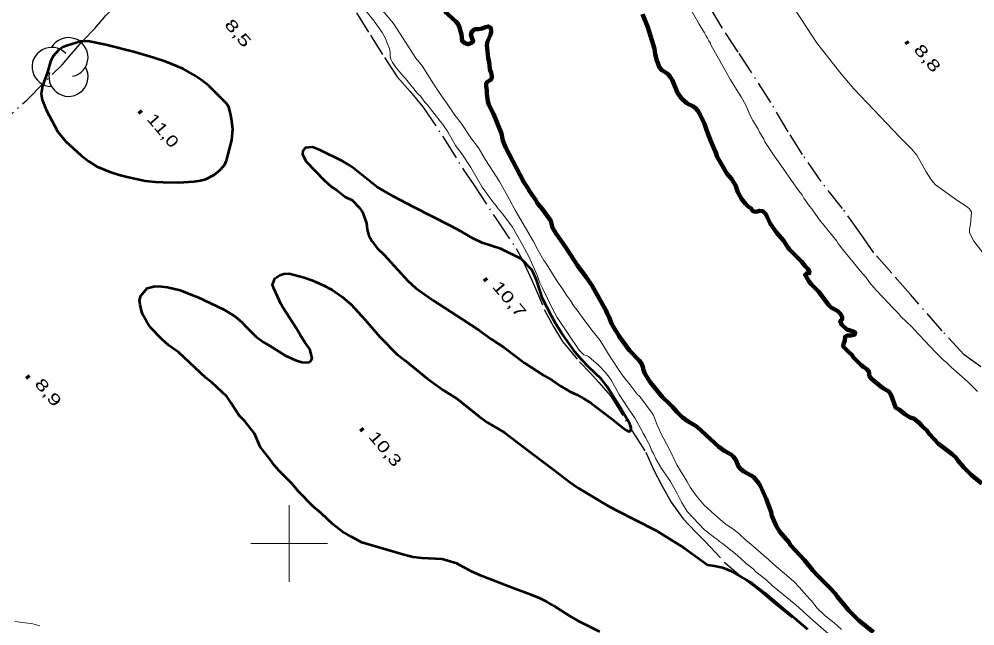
# Model space of a CAD drawing. Extents: x 386081 to 389416, y 5130568 to 5134082.
# Drawn here: x 387129.4 to 387379.1, y 5133178.5 to 5133336.9 of the extents above; entities that cross this region are included whole.
import ezdxf

# ---------------------------------------------------------------- set-up
doc = ezdxf.new("R2010")
doc.units = 0
doc.header["$LTSCALE"] = 1.2
doc.linetypes.add('DASH_DOUBLE_DOT', pattern=[9.2, 5, -1.2, 0.3, -1.2, 0.3, -1.2])
doc.linetypes.add('DOT_DASHED', pattern=[7.7, 5, -1.2, 0.3, -1.2])
for name, color, linetype, lineweight in [('1', 7, 'Continuous', 53), ('2', 7, 'Continuous', 13), ('3', 7, 'Continuous', 140), ('4', 7, 'DASH_DOUBLE_DOT', 53), ('41', 7, 'DOT_DASHED', 25), ('44', 7, 'Continuous', 25), ('61', 7, 'Continuous', 13)]:
    doc.layers.add(name, color=color, linetype=linetype, lineweight=lineweight)

msp = doc.modelspace()

# ---------------------------------------------------------------- linework, layer by layer
at = {"layer": '1'}
for points in [[(387183.12, 5133298.75), (387183.61, 5133299.97), (387185, 5133305.31), (387185.24, 5133308.13), (387184.93, 5133310.88), (387184.68, 5133312.22), (387184.25, 5133313.87), (387183.64, 5133314.85), (387178.93, 5133319.52), (387177.04, 5133321.04), (387175.21, 5133322.25), (387172.33, 5133323.88), (387167.82, 5133325.68), (387164.64, 5133326.76), (387159.69, 5133328.25), (387152.12, 5133330.15), (387147.42, 5133331.15), (387145.47, 5133331.02), (387142.05, 5133330.01), (387140.83, 5133329.51), (387139.79, 5133328.83), (387138.33, 5133327.23), (387137.66, 5133325.81), (387136.81, 5133322.99), (387135.53, 5133319.49), (387135.23, 5133317.34), (387135.42, 5133315.81), (387136.46, 5133313.19), (387139.52, 5133307.46), (387141.67, 5133304.96), (387145.58, 5133301.32), (387147.6, 5133299.81), (387149.74, 5133298.41), (387153.16, 5133296.97), (387155.54, 5133296.2), (387157.68, 5133295.66), (387162.38, 5133294.66), (387165.01, 5133294.37), (387167.08, 5133294.27), (387171.05, 5133294.24), (387175.14, 5133294.46), (387176.84, 5133294.72), (387178.19, 5133295.09), (387180.38, 5133296.21), (387181.78, 5133297.39)], [(387216.43, 5133289.59), (387218.26, 5133287.65), (387219.12, 5133286.43), (387220.16, 5133283.57), (387220.35, 5133281.92), (387220.78, 5133280.39), (387221.63, 5133278.81), (387223.1, 5133276.98), (387224.81, 5133275.29), (387230.98, 5133268.55), (387233.12, 5133266.67), (387237.75, 5133263.28), (387245.2, 5133258.57), (387249.71, 5133255.55), (387252.94, 5133253.2), (387256.12, 5133251.14), (387261.6, 5133247.03), (387266.54, 5133243.83), (387268.68, 5133242.57), (387270.99, 5133241), (387273.31, 5133239.67), (387275.2, 5133238.77), (387277.09, 5133237.75), (387278.86, 5133236.6), (387284.41, 5133232.43), (387287.76, 5133229.71), (387288.73, 5133229.23), (387289.04, 5133229.29), (387289.28, 5133229.66), (387289.34, 5133230.21), (387288.97, 5133231.19), (387286.59, 5133235.39), (387282.98, 5133241.04), (387281.52, 5133242.99), (387278.29, 5133245.96), (387276.33, 5133248.02), (387274.75, 5133249.96), (387271.14, 5133255.01), (387269.68, 5133257.32), (387268.58, 5133259.26), (387266.13, 5133263.89), (387264.66, 5133268.53), (387263.92, 5133270.36), (387263.37, 5133271.39), (387260.57, 5133274.3), (387255.26, 5133276.89), (387250.39, 5133278.44), (387247.89, 5133279.7), (387244.96, 5133281.39), (387242.1, 5133282.89), (387232.34, 5133287.83), (387227.28, 5133290.54), (387222.88, 5133293.07), (387216.78, 5133297.92), (387215.44, 5133298.89), (387213.91, 5133299.79), (387208.05, 5133302.68), (387206.04, 5133303.46), (387204.15, 5133303.26), (387203.54, 5133302.52), (387203.48, 5133301.6), (387204.34, 5133299.78), (387209.11, 5133294.8), (387211.06, 5133293.1), (387212.4, 5133292.25), (387214.66, 5133290.5)]]:
    msp.add_lwpolyline(points, close=True, dxfattribs=at)
for points in [[(387281.19, 5133176.91), (387275.89, 5133179.49), (387273.21, 5133181.05), (387269.12, 5133183.65), (387267.29, 5133184.73), (387265.59, 5133185.57), (387263.21, 5133186.59), (387258.94, 5133188.14), (387250.4, 5133191.48), (387247.6, 5133192.68), (387243.82, 5133194.73), (387239.98, 5133195.85), (387234.61, 5133196.17), (387232.42, 5133196.39), (387230.28, 5133196.92), (387225.53, 5133198.35), (387223.39, 5133198.88), (387218.94, 5133200.25), (387216.25, 5133201.69), (387213.81, 5133203.14), (387211.49, 5133204.95), (387208.37, 5133207.92), (387206.29, 5133209.62), (387202.38, 5133213.63), (387200.79, 5133215.57), (387197.37, 5133218.97), (387196.03, 5133220.43), (387195.05, 5133221.89), (387193.33, 5133223.95), (387192.42, 5133225.23), (387190.95, 5133228.65), (387188.44, 5133231.87), (387186.91, 5133233.39), (387185.75, 5133235.15), (387184.95, 5133236.56), (387183.73, 5133238.38), (387179.81, 5133242.02), (387178.22, 5133243.23), (387171.19, 5133249.85), (387168.5, 5133251.78), (387166.73, 5133253.3), (387163.86, 5133256.28), (387162.82, 5133257.8), (387161.71, 5133259.87), (387161.28, 5133261.03), (387161.04, 5133262.25), (387160.91, 5133263.48), (387161.22, 5133264.64), (387162.92, 5133266.62), (387165, 5133267.13), (387166.64, 5133267.08), (387168.17, 5133266.91), (387171.47, 5133266.08), (387174.7, 5133264.82), (387175.99, 5133264.4), (387182.95, 5133261.03), (387185.88, 5133259.22), (387187.65, 5133257.71), (387188.82, 5133256.43), (387191.26, 5133254), (387193.28, 5133252.49), (387194.93, 5133251.59), (387198.96, 5133249.05), (387201.64, 5133247.85), (387203.29, 5133247.31), (387205, 5133247.2), (387205.61, 5133247.7), (387206.03, 5133248.38), (387205.42, 5133250.7), (387204.07, 5133252.52), (387202.97, 5133254.23), (387201.93, 5133256.12), (387198.26, 5133261.72), (387197.77, 5133262.57), (387196.05, 5133266.35), (387195.63, 5133267.51), (387196.23, 5133269.11), (387197.51, 5133270.04), (387198.61, 5133270.41), (387199.95, 5133270.42), (387203.91, 5133269.42), (387205.87, 5133268.7), (387208.86, 5133267.44), (387211.24, 5133266.17), (387213.8, 5133264.36), (387216.18, 5133262.36), (387219.85, 5133258.35), (387223.7, 5133253.92), (387228.1, 5133249.43), (387230.29, 5133247.73), (387236.03, 5133243.01), (387240.43, 5133239.87), (387243.84, 5133237.7), (387249.64, 5133233.16), (387251.84, 5133231.59)], [(387251.84, 5133231.59), (387256.23, 5133228.93), (387263.18, 5133223.61), (387268.79, 5133219.5), (387273.31, 5133216), (387275.62, 5133214.43), (387282.94, 5133209.97), (387285.38, 5133208.64), (387295.73, 5133203.48), (387303.05, 5133198.9), (387309.32, 5133194.37), (387311.15, 5133194.15), (387313.16, 5133193.74), (387315.29, 5133192.84), (387321.07, 5133189.53), (387324.36, 5133186.99), (387335.39, 5133177.62)]]:
    msp.add_lwpolyline(points, dxfattribs=at)
at = {"layer": '2'}
for points in [[(387385.54, 5133270.3), (387378.9, 5133278.93), (387377.73, 5133281.08), (387377.69, 5133282.04), (387377.95, 5133283.28), (387378.25, 5133286.51), (387377.7, 5133287.32), (387376.86, 5133288.01), (387374.67, 5133289.43), (387368.83, 5133293.57), (387367.76, 5133294.84), (387366.37, 5133297.01), (387363.98, 5133301.32), (387362.47, 5133303.12), (387359.65, 5133305.95), (387347.49, 5133318.67), (387343.75, 5133323.09), (387337.76, 5133330.76), (387335.11, 5133334.73), (387320.76, 5133356.82)], [(387218.99, 5133340.37), (387222.18, 5133336.35), (387224.32, 5133333.36), (387225.18, 5133331.78), (387225.48, 5133330.86), (387226.22, 5133329.15), (387226.4, 5133328.23), (387226.34, 5133327.31), (387226.53, 5133326.4), (387227.02, 5133325.54), (387228, 5133324.08), (387229.77, 5133321.95), (387230.38, 5133321.34), (387233.63, 5133317.39), (387234.3, 5133316.72), (387235.46, 5133315.2), (387236.07, 5133314.59), (387238.09, 5133311.85), (387240.11, 5133309.35), (387241.4, 5133307.46), (387243.42, 5133303.87), (387245.13, 5133301.68), (387247.46, 5133298.14), (387250.4, 5133293.02), (387252.96, 5133289.49), (387254.07, 5133288.15), (387254.62, 5133287.36), (387255.59, 5133286.26), (387258.35, 5133282.55), (387260.98, 5133277.98), (387262.57, 5133274.93), (387264.78, 5133270.05)], [(387322.53, 5133308.1), (387321.12, 5133310.36), (387320.32, 5133311.89), (387319.34, 5133314.21), (387318.05, 5133316.59), (387317.69, 5133317.07), (387315.3, 5133321.04), (387310.15, 5133330.19), (387310.03, 5133330.56), (387309.6, 5133331.23), (387309.3, 5133331.9), (387308.81, 5133332.63), (387308.5, 5133333.3), (387307.09, 5133335.56), (387303.66, 5133341.66)], [(387325.32, 5133195.74), (387320.62, 5133199.8), (387319.39, 5133200.77), (387317.56, 5133202.47), (387316.15, 5133203.63), (387313.89, 5133205.14), (387310.41, 5133208.11), (387309.12, 5133209.39), (387308.39, 5133210), (387306.19, 5133212.55), (387304.78, 5133214.69), (387303.92, 5133216.27), (387301.28, 5133220.48), (387299.26, 5133224.7), (387297.17, 5133228.61), (387296.01, 5133231.11), (387295.15, 5133233.43), (387294.84, 5133233.98), (387291.6, 5133238.31), (387290.92, 5133238.98), (387289.58, 5133240.68), (387289.09, 5133241.42), (387287.86, 5133242.88), (387286.76, 5133244.34), (387283.82, 5133248.73), (387281.24, 5133253), (387279.1, 5133255.62), (387276.77, 5133258.67), (387274.94, 5133261.23), (387274.32, 5133261.96), (387273.53, 5133263.37), (387272.42, 5133264.83), (387271.38, 5133266.48), (387270.1, 5133268.25), (387266.97, 5133273.31), (387266.54, 5133273.86), (387265.01, 5133276.48), (387263.78, 5133278.81), (387259, 5133286.99), (387257.53, 5133289.8), (387254.95, 5133294.44), (387251.27, 5133300.17), (387249.43, 5133303.23), (387247.47, 5133305.91), (387244.9, 5133309.69), (387243.3, 5133311.77), (387241.28, 5133314.76), (387239.14, 5133317.74), (387237.67, 5133319.94), (387234.72, 5133324.7), (387233.07, 5133326.72), (387227.24, 5133335.69), (387223.51, 5133340.14)], [(387379.8, 5133239.65), (387377.3, 5133242.14), (387372.9, 5133246.02), (387371.68, 5133247.24), (387370.95, 5133247.84), (387368.93, 5133249.85), (387363.19, 5133255.92), (387362.76, 5133256.47), (387359.83, 5133259.27), (387359.22, 5133260), (387357.33, 5133261.88), (387356.84, 5133262.49), (387353.23, 5133266.2), (387351.64, 5133268.14), (387350.73, 5133269.42), (387349.69, 5133270.58), (387344.55, 5133276.79), (387343.45, 5133278.25), (387343.08, 5133278.86), (387338.56, 5133284.46), (387337.46, 5133285.92), (387336.54, 5133287.32), (387335.93, 5133288.05), (387334.46, 5133290.12), (387333.97, 5133290.98), (387333.05, 5133292.13), (387327.24, 5133300.48), (387326.69, 5133301.15), (387324.3, 5133304.87), (387324, 5133305.54), (387322.89, 5133307.37), (387322.53, 5133308.1)], [(387264.78, 5133270.05), (387265.39, 5133268.22), (387266.13, 5133266.63), (387268.76, 5133261.2), (387269.99, 5133259), (387275.74, 5133250.48), (387276.96, 5133249.26), (387277.63, 5133249.09), (387278.18, 5133248.78), (387280.93, 5133246.42), (387282.58, 5133244.66), (387283.62, 5133243.38), (387284.11, 5133242.65), (387286.19, 5133238.87), (387288.45, 5133235.4), (387290.41, 5133232.6), (387292.25, 5133229.31), (387292.49, 5133228.7), (387293.1, 5133227.72), (387293.35, 5133227.11), (387294.14, 5133225.71), (387294.76, 5133224.12), (387295.19, 5133223.45), (387295.8, 5133222.11), (387297.27, 5133219.55), (387299.59, 5133216.14), (387301.37, 5133213.04), (387302.47, 5133210.72), (387303.94, 5133208.28), (387308.46, 5133203.55), (387311.2, 5133201.43), (387311.94, 5133200.94), (387312.42, 5133200.46), (387313.16, 5133199.98), (387317, 5133196.89), (387319.38, 5133194.77), (387321.28, 5133193.25), (387321.95, 5133192.59), (387324.51, 5133190.53), (387326.22, 5133188.95), (387332.38, 5133183.93), (387336.96, 5133179.75), (387340.93, 5133176.42)], [(387344.28, 5133177.52), (387342.38, 5133179.28), (387340.06, 5133181.1), (387337.74, 5133183.28), (387337.67, 5133183.46), (387337.06, 5133184.2), (387337, 5133184.38), (387334.43, 5133187.18), (387333.33, 5133188.51), (387331.8, 5133190.03), (387330.52, 5133191.19), (387326.61, 5133194.46), (387325.32, 5133195.74)], [(387134.84, 5133178.45), (387133.06, 5133178.99), (387128.35, 5133179.62)]]:
    msp.add_lwpolyline(points, dxfattribs=at)
at = {"layer": '3'}
for p, q in [((387361.15, 5133331.03), (387361.66, 5133330.42)), ((387160.78, 5133312.93), (387161.29, 5133312.32)), ((387251.01, 5133269.19), (387251.52, 5133268.58)), ((387131.47, 5133243.76), (387131.98, 5133243.15)), ((387218.73, 5133229.96), (387219.24, 5133229.35))]:
    msp.add_line(p, q, dxfattribs=at)
at = {"layer": '4', "linetype": 'Continuous', "lineweight": 90}
for points in [[(387285.75, 5133254.91), (387285.2, 5133255.71), (387284.22, 5133257.42), (387283.54, 5133259.19), (387283.05, 5133260.05), (387282.68, 5133260.91), (387279.12, 5133267.26), (387277.58, 5133269.52), (387275.31, 5133272.51), (387272.43, 5133276.97), (387270.9, 5133279.23), (387269.79, 5133280.7), (387268.81, 5133282.41), (387268.38, 5133284.19), (387266.11, 5133287.3), (387264.88, 5133288.77), (387264.39, 5133289.62), (387262.8, 5133291.94), (387262.37, 5133292.74), (387261.26, 5133294.33), (387256.53, 5133303.44), (387256.16, 5133304.3), (387255.85, 5133305.22), (387255.42, 5133306.99), (387253.33, 5133312.14), (387252.16, 5133314.52), (387251.86, 5133315.44), (387251.61, 5133317.4), (387251.67, 5133318.33), (387251.48, 5133319.25), (387251.48, 5133320.23), (387252.82, 5133321.22), (387252.94, 5133321.96), (387252.76, 5133322.88), (387252.45, 5133323.8), (387252.26, 5133325.7), (387252.01, 5133326.68), (387251.64, 5133330.12), (387251.82, 5133331.04), (387252.55, 5133332.77), (387252.79, 5133333.63), (387252.67, 5133334.61), (387252.06, 5133334.97), (387251.26, 5133334.78), (387250.41, 5133334.41), (387249.49, 5133334.22), (387248.51, 5133334.21), (387247.72, 5133333.65), (387247.47, 5133332.79), (387248.09, 5133331.07), (387247.66, 5133330.64), (387246.75, 5133330.33), (387245.89, 5133330.56), (387245.15, 5133331.17), (387245.03, 5133332.89), (387244.47, 5133334.67), (387244.1, 5133335.53), (387243.49, 5133336.26), (387240.67, 5133338.82)], [(387344.82, 5133252.05), (387345.12, 5133252.97), (387345.24, 5133253.96), (387345.79, 5133254.27), (387346.76, 5133254.28), (387347.68, 5133254.47), (387347.86, 5133255.02), (387347.43, 5133255.33), (387345.66, 5133255.86), (387344.25, 5133257.14), (387343.94, 5133258.06), (387344.43, 5133258.43), (387344.49, 5133259.11), (387344, 5133259.96), (387343.33, 5133260.63), (387341.62, 5133261.6), (387341, 5133262.21), (387338.25, 5133265.8), (387336.35, 5133267.69), (387335.74, 5133268.42), (387334.76, 5133270.13), (387335.12, 5133270.5), (387335.85, 5133270.51), (387335.91, 5133271.06), (387335.42, 5133271.79), (387334.81, 5133272.4), (387333.83, 5133273.62), (387330.71, 5133276.73), (387330.16, 5133277.4), (387329.12, 5133279.04), (387327.34, 5133281.18), (387325.63, 5133283.5), (387324.89, 5133285.21), (387324.4, 5133286.06), (387323.73, 5133286.73), (387322.87, 5133286.85), (387322.02, 5133286.6), (387321.1, 5133286.77), (387320.67, 5133287.44), (387319.88, 5133287.99), (387319.2, 5133288.66), (387318.16, 5133289.94), (387317.18, 5133291.65), (387316.56, 5133293.49), (387316.07, 5133294.34), (387315.52, 5133295.14), (387314.3, 5133296.6), (387311.84, 5133300.88), (387311.54, 5133301.79), (387310.12, 5133305.04), (387309.08, 5133307.67), (387308.46, 5133309.5), (387307.73, 5133311.22), (387306.87, 5133312.8), (387306.25, 5133313.54), (387305.58, 5133314.08), (387303.93, 5133314.87), (387302.58, 5133316.09), (387301.48, 5133317.67), (387301.05, 5133318.47), (387300.01, 5133320.98), (387299.51, 5133321.83), (387298.9, 5133322.56), (387297.31, 5133323.53), (387296.7, 5133324.26), (387296.02, 5133326.04), (387295.59, 5133327.69), (387295.4, 5133329.1), (387293.68, 5133334.74), (387292.33, 5133338.16)], [(387352.65, 5133176.78), (387348.8, 5133179.88), (387346.17, 5133182.49), (387343.16, 5133186.09), (387342.61, 5133186.88), (387341.33, 5133188.28), (387338.02, 5133191.57), (387336.8, 5133192.91), (387334.65, 5133195.65), (387330.98, 5133199.55), (387330.49, 5133200.28), (387328.22, 5133203.02), (387327.24, 5133204.61), (387326.13, 5133207.18), (387325.89, 5133208.16), (387324.59, 5133211.65), (387323, 5133215.07), (387322.51, 5133215.93), (387321.28, 5133217.39), (387318.77, 5133218.78), (387317.98, 5133219.33), (387317.37, 5133220.06), (387316.69, 5133221.83), (387316.08, 5133222.57), (387315.46, 5133223.17), (387313.81, 5133224.08), (387312.28, 5133225.23), (387306.65, 5133230.34), (387305.85, 5133230.89), (387304.2, 5133231.79), (387302.67, 5133232.95), (387301.32, 5133234.29), (387300.16, 5133235.69), (387299.42, 5133236.3), (387297.46, 5133238.25), (387294.4, 5133242.03), (387293.85, 5133242.82), (387292.93, 5133244.35), (387292.56, 5133245.2), (387292.37, 5133246.12), (387292, 5133246.98), (387291.45, 5133247.77), (387288.88, 5133250.33), (387287.28, 5133252.65), (387286.12, 5133254.18), (387285.75, 5133254.91)], [(387380.97, 5133215.61), (387378.16, 5133217.92), (387376.93, 5133219.13), (387376.26, 5133219.8), (387374.79, 5133221.51), (387374.24, 5133222.3), (387373.2, 5133223.33), (387369.66, 5133226), (387368.37, 5133227.28), (387367.21, 5133228.56), (387366.66, 5133229.35), (387365.31, 5133230.69), (387364.7, 5133231.42), (387363.17, 5133232.57), (387362.26, 5133232.87), (387361.4, 5133233.35), (387360.73, 5133233.78), (387359.32, 5133234.93), (387358.47, 5133235.41), (387358.1, 5133236.27), (387357.55, 5133238.04), (387357.18, 5133238.9), (387356.63, 5133239.69), (387354.98, 5133240.6), (387352.1, 5133242.97), (387351.55, 5133243.76), (387351.49, 5133244.68), (387350.94, 5133245.47), (387350.08, 5133245.96), (387349.35, 5133246.57), (387347.45, 5133248.57), (387347.02, 5133249.25), (387346.1, 5133250.04), (387344.76, 5133251.37), (387344.82, 5133252.05)]]:
    msp.add_lwpolyline(points, dxfattribs=at)
at = {"layer": '41'}
for points in [[(387116.75, 5133302.21), (387131.52, 5133315.83), (387140.65, 5133324.98), (387142.6, 5133327.2), (387144.31, 5133329.17), (387146.02, 5133331.14), (387149.2, 5133334.46), (387152.13, 5133337.78), (387154.22, 5133339.99)], [(387217.55, 5133338.52), (387221.22, 5133332.68), (387224.89, 5133326.83), (387228.19, 5133321.84), (387231.61, 5133317.95), (387234.91, 5133313.94), (387240.42, 5133305.78), (387245.56, 5133297.5), (387248.24, 5133293.6), (387254.24, 5133284.47), (387259.28, 5133276.99), (387260.95, 5133273.97), (387262.42, 5133270.8), (387263.84, 5133267.79), (387266.65, 5133261.09), (387269.1, 5133256.47), (387271.42, 5133252.7), (387275.81, 5133247.36), (387278.74, 5133244.45), (387280.93, 5133242.02), (387283.98, 5133238.51), (387289.71, 5133229.18), (387293.13, 5133223.83), (387295.14, 5133219.27), (387297.34, 5133215.13), (387299.79, 5133210.75), (387302.96, 5133206.38), (387306.14, 5133202.98), (387308.58, 5133200.56), (387313.88, 5133194.91), (387318.76, 5133190.8), (387322.9, 5133187.66), (387326.68, 5133184.39), (387334.41, 5133178.29)], [(387380.71, 5133246.12), (387376.32, 5133249.26), (387370.58, 5133255.46), (387362.28, 5133264.94), (387357.4, 5133270.53), (387352.76, 5133275.88), (387349.46, 5133280.62), (387344.57, 5133287.44), (387338.95, 5133294.49), (387334.06, 5133301.56), (387330.39, 5133307.41), (387325.86, 5133315.08), (387317.3, 5133328.24), (387313.14, 5133334.58), (387310.32, 5133339.33)]]:
    msp.add_lwpolyline(points, dxfattribs=at)
at = {"layer": '44'}
for centre, start, end in [((387142.335, 5133326.932), 282.26917, 149.72626), ((387137.939, 5133324.376), 44.11537, 269.80396), ((387142.335, 5133321.82), 166.93686, 29.62122)]:
    msp.add_arc(centre, 5.112, start, end, dxfattribs=at)
at = {"layer": '61'}
for p, q in [((387200, 5133190), (387200, 5133210)), ((387190, 5133200), (387210, 5133200))]:
    msp.add_line(p, q, dxfattribs=at)

# ---------------------------------------------------------------- texts
at = {"layer": '3'}
for s, width, p in [('8,5    ', 1.45, (387182.89, 5133335.35)), ('8,8    ', 1.45, (387362.98, 5133328.81)), ('11,0   ', 1.3, (387162.61, 5133310.71)), ('10,7   ', 1.4, (387252.84, 5133266.97)), ('8,9    ', 1.45, (387133.3, 5133241.54)), ('10,3   ', 1.35, (387220.56, 5133227.74))]:
    msp.add_text(s, height=3, rotation=310.294, dxfattribs=dict(at, width=width)).set_placement(p)

doc.saveas('drawing.dxf')
